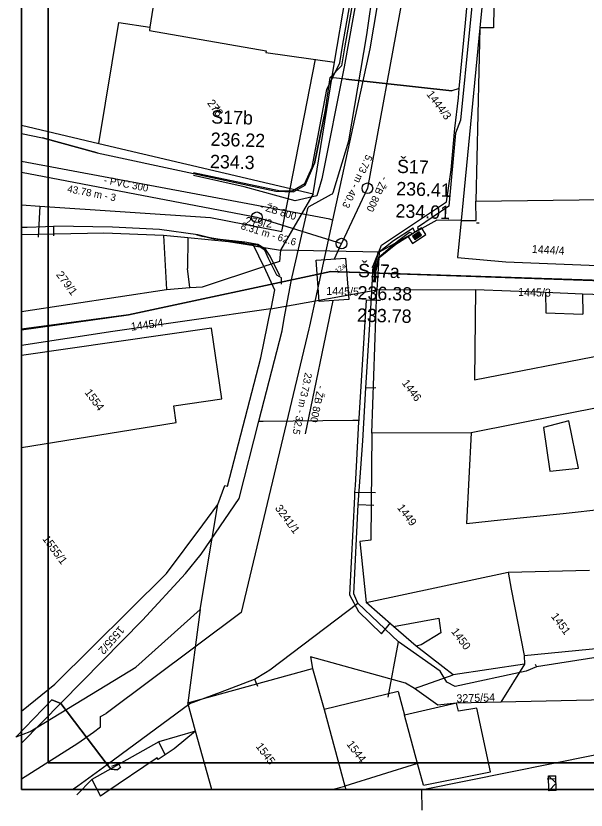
# Model space of a CAD drawing. Extents: x -601580 to 4, y -1204314 to 4.
# Drawn here: x -601579.6 to -601526.1, y -1203418.8 to -1203344.3 of the extents above; entities that cross this region are included whole.
import ezdxf

# ---------------------------------------------------------------- set-up
doc = ezdxf.new("R2010")
doc.units = 0
for name, color, linetype in [('00-EON NN', 7, 'Continuous'), ('00-EON VN', 7, 'Continuous'), ('00-INNOGY-NTL', 7, 'Continuous'), ('00-INNOGY-STL', 7, 'Continuous'), ('00-KN-HRANICE PARCEL', 7, 'Continuous'), ('00-KN-PARC. CISLA', 7, 'Continuous'), ('00-KN-VNITRNI KRESBA', 7, 'Continuous'), ('00-POLOHOPIS', 7, 'Continuous'), ('00-RAZÍTKO', 7, 'Continuous'), ('00-SITE KOM. KABEL', 7, 'Continuous'), ('00-VAK-KANAL-ODLEHCOVACI KOMORA', 7, 'Continuous'), ('00-VAK-KANAL-POPIS', 7, 'Continuous'), ('00-VAK-KANAL-POTRUBI', 7, 'Continuous'), ('00-VAK-VODA-RAD IGIS', 7, 'Continuous'), ('Vrstva 26', 7, 'Continuous'), ('Vrstva 8', 7, 'Continuous'), ('Vrstva 9', 7, 'Continuous')]:
    doc.layers.add(name, color=color, linetype=linetype)

# ---------------------------------------------------------------- blocks, each defined once
blk = doc.blocks.new('NN630')
at = {"layer": 'Vrstva 9'}
for points in [[(-3, -700), (-703, 0)], [(-703, -700), (-703, 0), (697, 0), (697, -700)], [(-703, -700), (697, -700)], [(-3, -700), (697, 0)]]:
    blk.add_lwpolyline(points, dxfattribs=at)
blk = doc.blocks.new('VSTUP_56')
at = {"layer": 'Vrstva 8'}
blk.add_line((0, 0.25), (0, 0), dxfattribs=at)
blk = doc.blocks.new('NN620')
at = {"layer": 'Vrstva 8'}
for points in [[(752, 4), (-748, 4)], [(-748, 4), (-748, -746)], [(752, -746), (752, 4)], [(368, -180), (-376, -180)], [(-376, -180), (-376, -558)], [(-376, -558), (368, -558)], [(321, -227), (-329, -227)], [(-329, -227), (-329, -510)], [(-329, -510), (321, -510)], [(274, -274), (-281, -274)], [(-281, -274), (-281, -463)], [(-281, -463), (274, -463)], [(227, -321), (-234, -321)], [(-234, -321), (-234, -416)], [(-234, -416), (227, -416)], [(-193, -369), (185, -369)], [(227, -416), (227, -321)], [(274, -463), (274, -274)], [(321, -510), (321, -227)], [(368, -558), (368, -180)], [(-748, -746), (752, -746)]]:
    blk.add_lwpolyline(points, dxfattribs=at)

msp = doc.modelspace()

# ---------------------------------------------------------------- linework, layer by layer
for points in [[(-601473.985, -1203270.826), (-601473.985, -1203268.326), (-601579.036, -1203268.326), (-601579.036, -1203416.826), (-601473.985, -1203416.826), (-601473.985, -1203414.326)], [(-601476.485, -1203270.826), (-601576.536, -1203270.826), (-601576.536, -1203414.326), (-601476.485, -1203414.326)]]:
    msp.add_lwpolyline(points)
at = {"layer": '00-EON NN'}
for points in [[(-601483.957, -1203311.541), (-601483.996, -1203311.937), (-601487.808, -1203312.218), (-601498.772, -1203313.112), (-601500.521, -1203313.329), (-601502.567, -1203313.17), (-601512.219, -1203313.243), (-601521.434, -1203313.394), (-601533.288, -1203313.543), (-601533.904, -1203313.595), (-601535.449, -1203329.785), (-601537.033, -1203345.619), (-601537.879, -1203354.093), (-601538.332, -1203355.313), (-601538.962, -1203362.15), (-601541.906, -1203364.172), (-601541.82, -1203364.388)], [(-601562.908, -1203358.996), (-601554.739, -1203360.742), (-601553.58, -1203360.691), (-601552.469, -1203360.041), (-601551.794, -1203358.518), (-601550.403, -1203351.247), (-601549.173, -1203348.727), (-601548.951, -1203347.18), (-601545.778, -1203329.458), (-601545.965, -1203329.427), (-601546.24, -1203329.181)], [(-601542.16, -1203364.617), (-601542.317, -1203364.215), (-601544.161, -1203365.406), (-601545.646, -1203366.596), (-601545.692, -1203366.869), (-601545.99, -1203368.028), (-601545.957, -1203368.758)], [(-601545.808, -1203368.768), (-601545.843, -1203368.062), (-601545.547, -1203366.936), (-601543.792, -1203365.433), (-601542.653, -1203364.6), (-601542.349, -1203364.74)], [(-601554.667, -1203369.465), (-601554.643, -1203368.89), (-601555.106, -1203368.636), (-601555.882, -1203367.07), (-601556.216, -1203366.284), (-601556.934, -1203365.821), (-601558.413, -1203365.624), (-601562.104, -1203365.013), (-601562.636, -1203364.844)], [(-601546.028, -1203369.299), (-601545.491, -1203367.012), (-601545.396, -1203366.908), (-601543.928, -1203365.731), (-601542.512, -1203364.817), (-601542.493, -1203364.843)], [(-601545.957, -1203368.758), (-601546.016, -1203369.299)], [(-601545.833, -1203369.296), (-601545.808, -1203368.768)]]:
    msp.add_lwpolyline(points, dxfattribs=at)
at = {"layer": '00-EON VN'}
msp.add_lwpolyline([(-601489.119, -1203311.013), (-601496.548, -1203311.353), (-601501.209, -1203311.486), (-601505.723, -1203311.218), (-601519.032, -1203310.907), (-601524.619, -1203310.571), (-601531.244, -1203310.606), (-601534.398, -1203311.562), (-601536.432, -1203312.153), (-601541.682, -1203313.914), (-601542.315, -1203314.058), (-601542.539, -1203314.555), (-601544.342, -1203324.525), (-601548.796, -1203349.104), (-601550.866, -1203359.613), (-601551.34, -1203361.202), (-601553.363, -1203361.654), (-601558.15, -1203360.349), (-601562.894, -1203359.299)], dxfattribs=at)
at = {"layer": '00-INNOGY-NTL'}
msp.add_line((-601577.317, -1203362.169), (-601577.459, -1203365.065), dxfattribs=at)
for points in [[(-601561.306, -1203363.237), (-601554.636, -1203364.538), (-601551.454, -1203348.39)], [(-601579.036, -1203362.053), (-601577.317, -1203362.169), (-601561.306, -1203363.237)]]:
    msp.add_lwpolyline(points, dxfattribs=at)
at = {"layer": '00-INNOGY-STL'}
msp.add_line((-601547.799, -1203388.966), (-601545.844, -1203388.984), dxfattribs=at)
for points in [[(-601579.036, -1203412.503), (-601567.687, -1203400.964), (-601563.665, -1203396.584), (-601562.174, -1203394.767), (-601558.617, -1203389.561), (-601556.767, -1203382.322), (-601554.61, -1203373.834), (-601554.407, -1203372.699), (-601553.755, -1203369.215), (-601553.751, -1203369.194), (-601552.201, -1203362.382), (-601552.143, -1203362.276), (-601552.075, -1203362.201), (-601549.961, -1203361.055), (-601549.877, -1203361.018), (-601549.828, -1203360.882), (-601548.348, -1203356.047), (-601546.657, -1203346.112), (-601545.347, -1203336.97)], [(-601545.366, -1203371.02), (-601545.658, -1203371.013), (-601546.718, -1203370.978), (-601547.413, -1203382.061), (-601547.422, -1203382.21)], [(-601556.767, -1203382.322), (-601556.373, -1203382.316), (-601547.966, -1203382.215), (-601547.422, -1203382.21)], [(-601547.422, -1203382.21), (-601547.431, -1203382.366), (-601547.764, -1203388.343), (-601547.799, -1203388.966)], [(-601547.799, -1203388.966), (-601547.82, -1203389.392), (-601548.287, -1203398.594), (-601547.437, -1203400.142), (-601545.289, -1203402.247), (-601544.698, -1203401.534), (-601544.428, -1203401.209)]]:
    msp.add_lwpolyline(points, dxfattribs=at)
at = {"layer": '00-KN-HRANICE PARCEL'}
for p, q in [((-601549.699, -1203348.657), (-601546.183, -1203328.176)), ((-601536.059, -1203345.456), (-601537.82, -1203363.502)), ((-601536.059, -1203345.456), (-601536.431, -1203361.699)), ((-601551.69, -1203361.007), (-601549.699, -1203348.657)), ((-601579.036, -1203354.567), (-601571.773, -1203356.299)), ((-601571.773, -1203356.299), (-601551.69, -1203361.007)), ((-601551.69, -1203361.007), (-601554.758, -1203366.286)), ((-601536.431, -1203361.699), (-601523.31, -1203361.524)), ((-601537.82, -1203363.502), (-601538.155, -1203366.976)), ((-601556.324, -1203367.834), (-601557.236, -1203365.883)), ((-601557.236, -1203365.883), (-601554.758, -1203366.286)), ((-601554.758, -1203366.286), (-601554.83, -1203367.347)), ((-601545.501, -1203366.476), (-601554.758, -1203366.286)), ((-601545.501, -1203366.476), (-601545.715, -1203369.997)), ((-601554.83, -1203367.347), (-601556.324, -1203367.834)), ((-601562.057, -1203369.723), (-601556.324, -1203367.834)), ((-601545.715, -1203369.997), (-601536.468, -1203369.97)), ((-601555.652, -1203371.793), (-601545.715, -1203369.997)), ((-601546.173, -1203383.438), (-601545.715, -1203369.997)), ((-601562.27, -1203399.957), (-601560.629, -1203390.121)), ((-601546.704, -1203399.3), (-601533.392, -1203396.48)), ((-601533.392, -1203396.48), (-601525.779, -1203396.284)), ((-601562.27, -1203399.957), (-601563.445, -1203408.725)), ((-601531.893, -1203404.272), (-601531.877, -1203405.082)), ((-601563.445, -1203408.725), (-601551.751, -1203405.487)), ((-601531.877, -1203405.082), (-601538.55, -1203406.075)), ((-601531.877, -1203405.082), (-601534.084, -1203408.651)), ((-601542.188, -1203407.381), (-601538.55, -1203406.075)), ((-601562.72, -1203411.363), (-601563.445, -1203408.725)), ((-601562.72, -1203411.363), (-601566.169, -1203412.353)), ((-601566.169, -1203412.353), (-601572.449, -1203415.906)), ((-601565.573, -1203413.592), (-601566.169, -1203412.353)), ((-601572.449, -1203415.906), (-601571.623, -1203417.472)), ((-601572.449, -1203415.906), (-601571.623, -1203417.472)), ((-601572.449, -1203415.906), (-601571.623, -1203417.472)), ((-601529.735, -1203415.831), (-601528.921, -1203415.792)), ((-601529.735, -1203415.831), (-601528.921, -1203415.792)), ((-601529.735, -1203415.831), (-601528.921, -1203415.792)), ((-601541.535, -1203416.826), (-601541.496, -1203418.764))]:
    msp.add_line(p, q, dxfattribs=at)
for points in [[(-601564.721, -1203324.19), (-601565.433, -1203329.002), (-601566.323, -1203341.008), (-601567.013, -1203345.38)], [(-601534.538, -1203329.62), (-601535.871, -1203343.561), (-601536.059, -1203345.456)], [(-601534.538, -1203329.62), (-601534.79, -1203345.437), (-601536.059, -1203345.456)], [(-601571.773, -1203356.299), (-601569.895, -1203344.954), (-601567.013, -1203345.38)], [(-601567.013, -1203345.38), (-601567.044, -1203345.69), (-601556.092, -1203347.611), (-601556.114, -1203347.765), (-601549.699, -1203348.657)], [(-601537.82, -1203363.502), (-601536.422, -1203363.523), (-601536.431, -1203361.699)], [(-601537.82, -1203363.502), (-601540.082, -1203363.474), (-601545.501, -1203366.476)], [(-601565.73, -1203364.927), (-601571.329, -1203364.699), (-601579.036, -1203364.851)], [(-601557.236, -1203365.883), (-601559.624, -1203365.501), (-601563.425, -1203365.147), (-601565.73, -1203364.927)], [(-601538.155, -1203366.976), (-601533.617, -1203367.369), (-601524.247, -1203367.761)], [(-601556.324, -1203367.834), (-601555.321, -1203369.991), (-601555.652, -1203371.793)], [(-601579.036, -1203372.049), (-601565.447, -1203369.973), (-601563.254, -1203369.789), (-601562.057, -1203369.723)], [(-601536.468, -1203369.97), (-601529.902, -1203370.227), (-601526.434, -1203370.368), (-601523.485, -1203370.483)], [(-601555.652, -1203371.793), (-601570.476, -1203373.918), (-601579.036, -1203375.236)], [(-601560.629, -1203390.121), (-601559.98, -1203388.344), (-601559.73, -1203388.395), (-601556.602, -1203376.385), (-601555.652, -1203371.793)], [(-601579.018, -1203384.791), (-601564.537, -1203382.423), (-601564.751, -1203380.876), (-601560.26, -1203380.232), (-601561.209, -1203373.602), (-601579.036, -1203376.156)], [(-601516.146, -1203379.532), (-601520.032, -1203380.05), (-601536.877, -1203383.413), (-601546.173, -1203383.438)], [(-601546.173, -1203383.438), (-601546.279, -1203393.48), (-601547.302, -1203393.579), (-601546.704, -1203399.3)], [(-601579.036, -1203384.67), (-601579.018, -1203384.791)], [(-601579.036, -1203409.485), (-601575.921, -1203406.951), (-601565.425, -1203396.595), (-601562.02, -1203392.038), (-601560.629, -1203390.121)], [(-601533.392, -1203396.48), (-601533.132, -1203398.055), (-601531.893, -1203404.272)], [(-601542.045, -1203403.413), (-601544.149, -1203401.551), (-601546.704, -1203399.3)], [(-601579.517, -1203411.887), (-601578.217, -1203411.408), (-601568.319, -1203405.381), (-601562.27, -1203399.957)], [(-601538.55, -1203406.075), (-601539.54, -1203405.328), (-601542.045, -1203403.413)], [(-601531.893, -1203404.272), (-601524.523, -1203403.546), (-601520.593, -1203403.12)], [(-601542.188, -1203407.381), (-601543.034, -1203406.862), (-601551.934, -1203404.402), (-601551.751, -1203405.487)], [(-601551.751, -1203405.487), (-601550.668, -1203409.328), (-601548.728, -1203416.506), (-601548.621, -1203416.826)], [(-601534.084, -1203408.651), (-601538.259, -1203408.748), (-601539.992, -1203408.913), (-601542.188, -1203407.381)], [(-601541.249, -1203416.826), (-601541.253, -1203416.811), (-601521.411, -1203412.806), (-601521.341, -1203408.37), (-601534.084, -1203408.651)], [(-601562.72, -1203411.363), (-601564.717, -1203413.019), (-601565.573, -1203413.592)], [(-601561.195, -1203416.826), (-601562.72, -1203411.363)], [(-601565.573, -1203413.592), (-601566.218, -1203414.033), (-601566.301, -1203413.871), (-601571.235, -1203417.172), (-601571.623, -1203417.472)], [(-601573.838, -1203417.323), (-601572.449, -1203415.906)], [(-601573.838, -1203417.323), (-601572.449, -1203415.906)], [(-601573.838, -1203417.323), (-601572.449, -1203415.906)]]:
    msp.add_lwpolyline(points, dxfattribs=at)
at = {"layer": '00-KN-VNITRNI KRESBA'}
for p, q in [((-601565.73, -1203364.927), (-601565.447, -1203369.973)), ((-601563.425, -1203365.147), (-601563.469, -1203368.006)), ((-601563.254, -1203369.789), (-601563.469, -1203368.006)), ((-601536.468, -1203369.97), (-601536.556, -1203378.442)), ((-601529.902, -1203370.227), (-601529.865, -1203372.155)), ((-601526.434, -1203370.368), (-601526.418, -1203372.286)), ((-601529.865, -1203372.155), (-601526.418, -1203372.286)), ((-601536.556, -1203378.442), (-601520.509, -1203375.298)), ((-601527.725, -1203382.286), (-601530.107, -1203382.92)), ((-601526.821, -1203386.709), (-601527.725, -1203382.286)), ((-601530.107, -1203382.92), (-601529.493, -1203386.985)), ((-601536.877, -1203383.413), (-601537.309, -1203391.891)), ((-601529.493, -1203386.985), (-601526.821, -1203386.709)), ((-601528.253, -1203390.972), (-601521.356, -1203390.162)), ((-601537.309, -1203391.891), (-601534.113, -1203391.548)), ((-601534.113, -1203391.548), (-601528.253, -1203390.972)), ((-601544.149, -1203401.551), (-601539.897, -1203400.786)), ((-601539.897, -1203400.786), (-601539.718, -1203402.135)), ((-601539.718, -1203402.135), (-601541.572, -1203403.262)), ((-601541.572, -1203403.262), (-601542.045, -1203403.413)), ((-601543.72, -1203407.633), (-601550.668, -1203409.328)), ((-601543.72, -1203407.633), (-601543.119, -1203409.852)), ((-601538.259, -1203408.748), (-601543.119, -1203409.852)), ((-601538.077, -1203409.497), (-601538.259, -1203408.748)), ((-601536.331, -1203409.198), (-601538.077, -1203409.497)), ((-601535.077, -1203415.166), (-601536.331, -1203409.198)), ((-601541.897, -1203414.4), (-601543.119, -1203409.852)), ((-601541.897, -1203414.4), (-601548.728, -1203416.506)), ((-601541.897, -1203414.4), (-601548.728, -1203416.506)), ((-601541.897, -1203414.4), (-601548.728, -1203416.506)), ((-601541.353, -1203416.425), (-601541.897, -1203414.4)), ((-601541.353, -1203416.425), (-601541.897, -1203414.4)), ((-601541.353, -1203416.425), (-601541.897, -1203414.4)), ((-601541.353, -1203416.425), (-601535.077, -1203415.166)), ((-601541.353, -1203416.425), (-601535.077, -1203415.166)), ((-601541.353, -1203416.425), (-601535.077, -1203415.166)), ((-601549.952, -1203416.826), (-601548.728, -1203416.506))]:
    msp.add_line(p, q, dxfattribs=at)
at = {"layer": '00-RAZÍTKO'}
for points in [[(-601579.036, -1203268.326), (-601263.884, -1203268.326), (-601263.884, -1203416.826), (-601579.036, -1203416.826)], [(-601576.536, -1203270.826), (-601266.384, -1203270.826), (-601266.384, -1203414.326), (-601576.536, -1203414.326)]]:
    msp.add_lwpolyline(points, close=True, dxfattribs=at)
at = {"layer": '00-SITE KOM. KABEL'}
for points in [[(-601538.009, -1203351.151), (-601537.398, -1203344.994), (-601536.801, -1203338.348), (-601536.04, -1203329.726), (-601534.58, -1203316.375)], [(-601538.009, -1203351.151), (-601537.398, -1203344.994), (-601536.801, -1203338.348), (-601536.04, -1203329.726), (-601534.58, -1203316.375)], [(-601545.571, -1203329.403), (-601548.766, -1203347.329), (-601549.044, -1203349.018), (-601550.086, -1203350.115)], [(-601579.036, -1203355.365), (-601577.056, -1203355.775), (-601571.951, -1203357.166), (-601555.183, -1203360.747), (-601553.541, -1203360.812), (-601552.434, -1203360.189), (-601551.562, -1203358.159), (-601550.535, -1203353.15), (-601550.086, -1203350.115)], [(-601538.009, -1203351.151), (-601538.674, -1203351.345), (-601548.627, -1203350.252), (-601550.086, -1203350.115)], [(-601548.627, -1203350.252), (-601538.674, -1203351.345)], [(-601546.762, -1203379.205), (-601546.226, -1203370.75), (-601546.055, -1203367.759), (-601545.284, -1203365.829), (-601539.2, -1203361.761), (-601538.743, -1203358.769), (-601538.419, -1203354.893), (-601538.065, -1203352.014), (-601538.009, -1203351.151)], [(-601546.762, -1203379.205), (-601546.226, -1203370.75), (-601546.055, -1203367.759), (-601545.284, -1203365.829), (-601539.2, -1203361.761), (-601538.743, -1203358.769), (-601538.419, -1203354.893), (-601538.065, -1203352.014), (-601538.009, -1203351.151)], [(-601550.535, -1203353.15), (-601551.562, -1203358.159)], [(-601571.951, -1203357.166), (-601577.056, -1203355.775)], [(-601579.036, -1203364.142), (-601578.514, -1203364.13), (-601576.787, -1203364.056), (-601575.997, -1203364.03)], [(-601576.004, -1203364.944), (-601575.997, -1203364.03)], [(-601554.806, -1203368.687), (-601555.705, -1203366.839), (-601556.146, -1203366.195), (-601556.882, -1203365.757), (-601558.085, -1203365.529), (-601561.011, -1203365.211), (-601562.509, -1203364.853), (-601566.081, -1203364.353), (-601570.5, -1203364.121), (-601575.997, -1203364.03)], [(-601578.514, -1203364.13), (-601576.787, -1203364.056)], [(-601562.509, -1203364.853), (-601561.011, -1203365.211), (-601558.085, -1203365.529)], [(-601547.479, -1203390.136), (-601547.043, -1203384.146), (-601546.762, -1203379.205)], [(-601547.479, -1203390.136), (-601547.043, -1203384.146), (-601546.762, -1203379.205)], [(-601546.762, -1203379.205), (-601545.806, -1203379.168)], [(-601547.888, -1203398.51), (-601547.479, -1203390.136)], [(-601547.888, -1203398.51), (-601547.479, -1203390.136)], [(-601547.479, -1203390.136), (-601546.015, -1203390.195)], [(-601547.495, -1203399.376), (-601547.888, -1203398.51)], [(-601547.495, -1203399.376), (-601547.888, -1203398.51)], [(-601557.202, -1203406.482), (-601556.167, -1203405.863), (-601555.752, -1203405.617), (-601547.495, -1203399.376)], [(-601557.202, -1203406.482), (-601556.167, -1203405.863), (-601555.752, -1203405.617), (-601547.495, -1203399.376)], [(-601555.752, -1203405.617), (-601547.495, -1203399.376)], [(-601547.495, -1203399.376), (-601543.676, -1203402.993)], [(-601544.642, -1203408.168), (-601543.676, -1203402.993)], [(-601530.75, -1203405.341), (-601531.704, -1203405.751), (-601538.385, -1203407.185), (-601539.147, -1203406.78), (-601539.788, -1203405.748), (-601543.676, -1203402.993)], [(-601497.957, -1203403.566), (-601504.281, -1203403.603), (-601508.487, -1203403.96), (-601509.609, -1203403.622), (-601511.747, -1203403.578), (-601513.124, -1203403.803), (-601520.221, -1203403.89), (-601523.774, -1203404.236), (-601530.75, -1203405.341)], [(-601530.869, -1203405.081), (-601530.75, -1203405.341)], [(-601574.25, -1203416.826), (-601573.752, -1203416.5), (-601570.994, -1203414.478), (-601563.245, -1203408.776), (-601560.384, -1203407.698), (-601557.202, -1203406.482)], [(-601574.25, -1203416.826), (-601573.752, -1203416.5), (-601570.994, -1203414.478), (-601563.245, -1203408.776), (-601560.384, -1203407.698), (-601557.202, -1203406.482)], [(-601557.202, -1203406.482), (-601556.901, -1203407.155)], [(-601570.569, -1203414.648), (-601569.925, -1203414.407), (-601569.765, -1203414.774), (-601570.034, -1203414.998), (-601570.658, -1203414.913), (-601570.994, -1203414.478), (-601575.331, -1203408.768), (-601576.18, -1203408.414), (-601579.559, -1203411.931)], [(-601576.18, -1203408.414), (-601575.331, -1203408.768), (-601570.994, -1203414.478), (-601570.658, -1203414.913), (-601570.034, -1203414.998)]]:
    msp.add_lwpolyline(points, dxfattribs=at)
at = {"layer": '00-VAK-KANAL-ODLEHCOVACI KOMORA'}
msp.add_lwpolyline([(-601548.656, -1203367.024), (-601548.342, -1203370.904), (-601551.112, -1203371.114), (-601551.406, -1203367.231)], close=True, dxfattribs=at)
at = {"layer": '00-VAK-KANAL-POTRUBI'}
for p, q in [((-601536.854, -1203307.249), (-601546.602, -1203360.489)), ((-601579.036, -1203358.967), (-601556.966, -1203363.209)), ((-601546.602, -1203360.489), (-601549.033, -1203365.673)), ((-601556.966, -1203363.209), (-601549.033, -1203365.673)), ((-601549.703, -1203367.102), (-601549.033, -1203365.673)), ((-601552.397, -1203383.514), (-601549.824, -1203371.004))]:
    msp.add_line(p, q, dxfattribs=at)
for points in [[(-601549.252, -1203368.343), (-601549.293, -1203368.332), (-601550.043, -1203368.299), (-601569.009, -1203372.363), (-601579.036, -1203373.707)], [(-601549.252, -1203368.343), (-601550.046, -1203368.316), (-601568.993, -1203372.389), (-601579.036, -1203373.773)], [(-601457.507, -1203375.843), (-601482.319, -1203371.409), (-601498.064, -1203369.993), (-601549.22, -1203368.323), (-601549.252, -1203368.343)], [(-601447.05, -1203377.753), (-601454.223, -1203376.476), (-601470.522, -1203373.573), (-601482.344, -1203371.468), (-601498.081, -1203370.112), (-601508.089, -1203369.766), (-601547.394, -1203368.407), (-601549.252, -1203368.343)]]:
    msp.add_lwpolyline(points, dxfattribs=at)
for centre in [(-601546.602, -1203360.489), (-601556.966, -1203363.209), (-601549.033, -1203365.673)]:
    msp.add_circle(centre, 0.5, dxfattribs=at)
at = {"layer": '00-VAK-VODA-RAD IGIS'}
for points in [[(-601541.405, -1203311.335), (-601541.511, -1203314.024), (-601543.269, -1203329.109), (-601546.386, -1203347.431), (-601549.875, -1203363.489)], [(-601550.14, -1203363.393), (-601579.036, -1203357.969)], [(-601549.875, -1203363.489), (-601552.025, -1203373.396)], [(-601549.875, -1203363.489), (-601550.14, -1203363.393)], [(-601552.102, -1203373.667), (-601558.425, -1203400.235), (-601571.11, -1203409.707)], [(-601552.025, -1203373.396), (-601552.102, -1203373.667)], [(-601579.036, -1203415.828), (-601573.736, -1203412.478), (-601572.297, -1203411.447), (-601571.613, -1203410.957), (-601571.624, -1203409.988)], [(-601571.624, -1203409.988), (-601571.11, -1203409.707)]]:
    msp.add_lwpolyline(points, dxfattribs=at)

# ---------------------------------------------------------------- block references
at = {"layer": '00-POLOHOPIS', "xscale": 0.9999989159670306, "yscale": 0.9999989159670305, "rotation": -90.62395729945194}
msp.add_blockref('VSTUP_56', (-601536.367, -1203363.77), dxfattribs=at)
at = {"layer": 'Vrstva 26'}
for name, p, xscale, yscale, rotation in [('NN620', (-601542.16, -1203364.618), 0.0010000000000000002, 0.0010000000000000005, 33.96544331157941), ('NN630', (-601529.61, -1203416.252), 0.0009999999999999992, 0.0009999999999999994, 91.38442504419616), ('NN630', (-601529.61, -1203416.252), 0.0009999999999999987, 0.000999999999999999, 91.38442504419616), ('NN630', (-601529.61, -1203416.252), 0.0009999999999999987, 0.000999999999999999, 91.38442504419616)]:
    msp.add_blockref(name, p, dxfattribs=dict(at, xscale=xscale, yscale=yscale, rotation=rotation))

# ---------------------------------------------------------------- texts
at = {"layer": '00-KN-PARC. CISLA'}
for s, rotation, p in [('1444/3', 306.58532, (-601541.099, -1203351.685)), ('278', 306.58532, (-601561.658, -1203352.51)), ('279/2', 353.58532, (-601558.073, -1203363.906)), ('1444/4', 356.58532, (-601531.203, -1203366.543)), ('279/1', 306.58532, (-601575.827, -1203368.588)), ('1445/5', 358.58532, (-601550.467, -1203370.475)), ('1445/3', 358.58532, (-601532.483, -1203370.576)), ('1445/4', 7.58532, (-601568.733, -1203373.841)), ('1446', 306.58532, (-601543.403, -1203378.748)), ('1554', 306.58532, (-601573.148, -1203379.63)), ('3241/1', 306.58532, (-601555.306, -1203390.48)), ('1449', 306.58532, (-601543.851, -1203390.426)), ('1555/1', 306.58532, (-601577.111, -1203393.351)), ('1451', 306.58532, (-601529.425, -1203400.617)), ('1555/2', 228.58532, (-601569.861, -1203401.455)), ('1450', 306.58532, (-601538.785, -1203402.033)), ('3275/54', 1.58532, (-601538.251, -1203408.67)), ('1544', 306.58532, (-601548.595, -1203412.591)), ('1545', 306.58532, (-601557.11, -1203412.796))]:
    msp.add_text(s, height=0.75, rotation=rotation, dxfattribs=at).set_placement(p)
at = {"layer": '00-VAK-KANAL-ODLEHCOVACI KOMORA'}
msp.add_text('12a', height=0.4549, rotation=37.81715, dxfattribs=at).set_placement((-601549.414, -1203368.478))
at = {"layer": '00-VAK-KANAL-POPIS'}
for s, height, rotation, p in [('Š17b', 1.25, 358.37915, (-601561.257, -1203354.416)), ('236.22', 1.25, 358.37915, (-601561.316, -1203356.503)), ('234.3', 1.25, 358.37915, (-601561.375, -1203358.591)), ('5.73 m - 40.3', 0.68241, 244.87414, (-601546.708, -1203357.269)), ('Š17', 1.25, 358.09094, (-601543.845, -1203359.045)), ('- PVC 300', 0.6824, 349.11916, (-601571.346, -1203360.027)), ('- ŽB 800', 0.6824, 244.87414, (-601545.227, -1203359.323)), ('43.78 m - 3', 0.68241, 349.11916, (-601574.78, -1203360.841)), ('236.41', 1.25, 358.09094, (-601543.915, -1203361.132)), ('- ŽB 800', 0.6824, 342.74917, (-601556.732, -1203362.445)), ('234.01', 1.25, 358.09094, (-601543.984, -1203363.219)), ('8.31 m - 62.6', 0.68241, 342.74917, (-601558.525, -1203364.29)), ('Š17a', 1.25, 358.60928, (-601547.488, -1203368.814)), ('236.38', 1.25, 358.60928, (-601547.539, -1203370.902)), ('233.78', 1.25, 358.60928, (-601547.589, -1203372.989)), ('23.73 m - 32.5', 0.68241, 258.37423, (-601552.447, -1203377.723)), ('- ŽB 800', 0.6824, 258.37423, (-601551.263, -1203378.934))]:
    msp.add_text(s, height=height, rotation=rotation, dxfattribs=at).set_placement(p)

doc.saveas('drawing.dxf')
